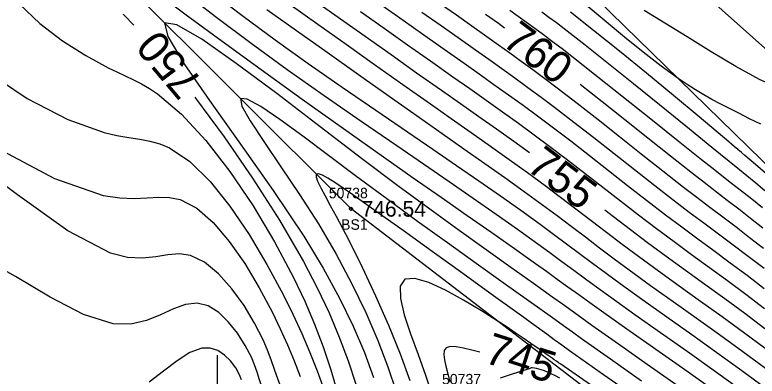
# Model space of a CAD drawing. Extents: x 1378535 to 1380697, y 997729 to 1000024.
# Drawn here: x 1378981.6 to 1379052.3, y 999490.1 to 999524.5 of the extents above; entities that cross this region are included whole.
import ezdxf

# ---------------------------------------------------------------- set-up
doc = ezdxf.new("R2010")
doc.units = 0
for name, color, linetype in [('RD_DTM_BkLn2', 7, 'Continuous'), ('RD_DTM_BkLn_txCode', 7, 'Continuous'), ('RD_DTM_Major1', 7, 'Continuous'), ('RD_DTM_Major1_Lbl', 7, 'Continuous'), ('RD_DTM_Minor1', 7, 'Continuous'), ('RD_EX_H2O_txCode', 7, 'Continuous'), ('RD_EX_Misc', 7, 'Continuous'), ('RD_EX_Road', 7, 'Continuous'), ('RD_EX_TX_Misc_ELEV', 7, 'Continuous'), ('RD_SMD_Locator', 7, 'Continuous')]:
    doc.layers.add(name, color=color, linetype=linetype)

msp = doc.modelspace()

# ---------------------------------------------------------------- linework, layer by layer
at = {"layer": 'RD_DTM_BkLn2'}
for points in [[(1379127.384, 999423.802), (1379127.762, 999431.865), (1379121.716, 999443.154), (1379111.339, 999454.954), (1379072.326, 999491.525), (1379033.04, 999529.892), (1378988.344, 999569.668), (1378946.318, 999609.062), (1378904.335, 999647.705), (1378862.625, 999686.445), (1378821.368, 999725.034), (1378792.711, 999749.687), (1378787.553, 999753.349), (1378778.567, 999746.276)], [(1379120.522, 999436.728), (1379105.901, 999448.958), (1379055.44, 999473.982), (1379013.575, 999506.052), (1378969.754, 999549.783), (1378921.742, 999588.169), (1378887.745, 999620.093), (1378838.962, 999666.497), (1378808.003, 999710.025), (1378787.76, 999741.475)]]:
    msp.add_lwpolyline(points, dxfattribs=at)
at = {"layer": 'RD_DTM_Major1'}
for points in [[(1379053.115, 999485.131), (1379050.571, 999487), (1379047.888, 999488.923), (1379045.148, 999490.856), (1379039.834, 999494.58), (1379037.426, 999496.283), (1379036.32, 999497.077), (1379035.263, 999497.84), (1379034.237, 999498.585), (1379033.223, 999499.323), (1379032.2, 999500.064), (1379031.151, 999500.819), (1379029.138, 999502.249), (1379026.971, 999503.772), (1379024.644, 999505.396), (1379022.155, 999507.13), (1379019.5, 999508.983), (1379016.675, 999510.964), (1379012.868, 999513.655), (1379008.933, 999516.461), (1379005.023, 999519.276), (1379001.288, 999521.996), (1378997.881, 999524.515), (1378994.953, 999526.727)], [(1379030.568, 999511.372), (1379029.079, 999512.451), (1379027.429, 999513.63), (1379025.736, 999514.826), (1379023.994, 999516.051), (1379022.195, 999517.316), (1379019.826, 999518.985), (1379017.387, 999520.709), (1379014.913, 999522.46), (1379009.998, 999525.94)], [(1379062.731, 999524.748), (1379062.424, 999524.31), (1379062.17, 999523.889), (1379061.941, 999523.451), (1379061.731, 999522.996), (1379061.537, 999522.526), (1379061.353, 999522.042), (1379061.176, 999521.544), (1379060.829, 999520.536), (1379060.456, 999519.54), (1379060.021, 999518.616), (1379059.491, 999517.823), (1379058.829, 999517.222), (1379058.001, 999516.873), (1379056.466, 999516.884), (1379054.597, 999517.428), (1379052.485, 999518.379), (1379050.219, 999519.614), (1379047.887, 999521.009), (1379045.581, 999522.439), (1379043.474, 999523.74), (1379041.494, 999524.949)], [(1378991.88, 999524.586), (1378992.241, 999524.225), (1378992.612, 999523.848), (1378992.901, 999523.551)], [(1379028.201, 999523.276), (1379027.608, 999523.699), (1379026.393, 999524.563)], [(1379052.806, 999504.204), (1379051.631, 999505.125), (1379050.501, 999506.003), (1379049.399, 999506.855), (1379047.216, 999508.542), (1379046.102, 999509.409), (1379044.009, 999511.057), (1379041.844, 999512.779), (1379039.655, 999514.524), (1379037.493, 999516.244), (1379035.408, 999517.887)], [(1378998.699, 999516.673), (1378998.755, 999516.601), (1379001.483, 999512.905), (1379004.198, 999508.967), (1379006.761, 999504.955), (1379009.037, 999501.039), (1379010.346, 999498.534), (1379011.481, 999496.13), (1379012.46, 999493.808), (1379013.301, 999491.551), (1379014.021, 999489.339)], [(1379052.993, 999494.63), (1379051.071, 999496.07), (1379049.165, 999497.469), (1379047.281, 999498.837), (1379045.423, 999500.179), (1379043.598, 999501.506), (1379041.812, 999502.824), (1379040.183, 999504.052), (1379038.584, 999505.277), (1379037.737, 999505.931)], [(1379005.806, 999487.36), (1379005.42, 999488.234), (1379005.119, 999489.029), (1379004.867, 999489.768), (1379004.633, 999490.477), (1379004.383, 999491.18), (1379004.086, 999491.904), (1379003.506, 999493.043), (1379002.774, 999494.192), (1379001.92, 999495.26), (1379000.972, 999496.157), (1378999.958, 999496.791), (1378998.907, 999497.074), (1378997.804, 999496.947), (1378996.657, 999496.515), (1378995.431, 999495.947), (1378994.092, 999495.408), (1378992.606, 999495.065), (1378990.938, 999495.084), (1378988.099, 999495.976), (1378984.937, 999497.617), (1378981.607, 999499.591), (1378978.262, 999501.484)], [(1379025.858, 999492.382), (1379025.068, 999492.574), (1379024.276, 999492.765), (1379023.581, 999492.897), (1379023.022, 999492.927), (1379022.636, 999492.81), (1379022.46, 999492.557), (1379022.418, 999492.17), (1379022.48, 999491.661), (1379022.614, 999491.044), (1379022.79, 999490.334), (1379022.976, 999489.545)]]:
    msp.add_lwpolyline(points, dxfattribs=at)
at = {"layer": 'RD_DTM_Minor1'}
for points in [[(1379050.683, 999488.812), (1379048.158, 999490.629), (1379045.59, 999492.448), (1379043.049, 999494.237), (1379040.601, 999495.963), (1379038.314, 999497.596), (1379037.088, 999498.485), (1379035.918, 999499.344), (1379034.781, 999500.183), (1379033.656, 999501.014), (1379032.523, 999501.847), (1379031.359, 999502.694), (1379029.435, 999504.072), (1379027.385, 999505.516), (1379025.209, 999507.03), (1379022.907, 999508.619), (1379020.48, 999510.288), (1379017.929, 999512.039), (1379014.528, 999514.38), (1379011.02, 999516.817), (1379007.499, 999519.304), (1379004.057, 999521.795), (1379000.789, 999524.243), (1378997.788, 999526.604)], [(1379053.079, 999488.926), (1379050.783, 999490.627), (1379048.413, 999492.34), (1379046.018, 999494.044), (1379043.65, 999495.719), (1379041.359, 999497.346), (1379039.195, 999498.904), (1379037.86, 999499.884), (1379036.58, 999500.835), (1379035.335, 999501.767), (1379034.102, 999502.691), (1379032.859, 999503.616), (1379031.587, 999504.553), (1379029.744, 999505.882), (1379027.802, 999507.257), (1379025.761, 999508.68), (1379023.618, 999510.158), (1379021.375, 999511.694), (1379015.924, 999515.412), (1379012.724, 999517.609), (1379009.506, 999519.854), (1379006.34, 999522.116), (1379003.298, 999524.365), (1379000.452, 999526.57)], [(1378981.992, 999525.554), (1378983.939, 999523.69), (1378986.095, 999522.046), (1378988.312, 999520.641), (1378990.445, 999519.495), (1378991.276, 999519.095), (1378992.077, 999518.719), (1378992.855, 999518.346), (1378993.622, 999517.95), (1378994.385, 999517.509), (1378995.155, 999517), (1378997.418, 999515.081), (1378999.734, 999512.564), (1379002.032, 999509.599), (1379004.241, 999506.333), (1379006.29, 999502.914), (1379008.107, 999499.491), (1379009.168, 999497.252), (1379010.106, 999495.057), (1379010.932, 999492.886), (1379011.659, 999490.716), (1379012.301, 999488.528)], [(1379053.023, 999492.726), (1379050.97, 999494.255), (1379048.909, 999495.758), (1379046.856, 999497.235), (1379044.832, 999498.686), (1379042.854, 999500.112), (1379040.942, 999501.512), (1379039.408, 999502.659), (1379037.916, 999503.792), (1379036.45, 999504.913), (1379034.996, 999506.028), (1379033.536, 999507.138), (1379032.055, 999508.248), (1379030.378, 999509.479), (1379028.651, 999510.724), (1379026.868, 999511.991), (1379025.025, 999513.29), (1379023.115, 999514.63), (1379021.134, 999516.02), (1379018.518, 999517.863), (1379015.825, 999519.767), (1379013.103, 999521.695), (1379010.4, 999523.612), (1379007.764, 999525.482)], [(1379052.936, 999498.44), (1379051.293, 999499.689), (1379049.697, 999500.882), (1379048.135, 999502.038), (1379046.596, 999503.173), (1379045.068, 999504.306), (1379043.54, 999505.454), (1379041.73, 999506.841), (1379039.913, 999508.255), (1379038.096, 999509.679), (1379036.29, 999511.094), (1379034.502, 999512.483), (1379032.741, 999513.828), (1379031.345, 999514.87), (1379029.962, 999515.884), (1379028.581, 999516.881), (1379027.191, 999517.873), (1379025.781, 999518.871), (1379024.34, 999519.888), (1379022.456, 999521.219), (1379020.516, 999522.589), (1379018.529, 999523.992), (1379016.506, 999525.42)], [(1379052.872, 999502.262), (1379051.531, 999503.301), (1379050.242, 999504.288), (1379048.986, 999505.242), (1379047.748, 999506.182), (1379046.508, 999507.126), (1379045.25, 999508.092), (1379043.257, 999509.646), (1379041.212, 999511.26), (1379039.149, 999512.896), (1379037.104, 999514.516), (1379035.109, 999516.081), (1379033.2, 999517.554), (1379032.032, 999518.436), (1379030.901, 999519.276), (1379029.795, 999520.085), (1379028.703, 999520.873), (1379027.613, 999521.653), (1379026.512, 999522.436), (1379025.085, 999523.447), (1379023.614, 999524.487), (1379022.093, 999525.559)], [(1379053.057, 999490.823), (1379050.881, 999492.437), (1379048.664, 999494.044), (1379046.442, 999495.634), (1379044.246, 999497.197), (1379042.112, 999498.723), (1379040.072, 999500.203), (1379038.635, 999501.267), (1379037.248, 999502.308), (1379035.894, 999503.333), (1379034.551, 999504.351), (1379033.2, 999505.369), (1379031.822, 999506.394), (1379030.061, 999507.678), (1379028.226, 999508.994), (1379026.313, 999510.348), (1379024.32, 999511.748), (1379022.244, 999513.203), (1379020.082, 999514.72), (1379017.22, 999516.738), (1379014.276, 999518.822), (1379011.308, 999520.929), (1379008.377, 999523.011), (1379005.543, 999525.023)], [(1379052.964, 999496.534), (1379051.179, 999497.881), (1379049.428, 999499.177), (1379047.707, 999500.437), (1379046.011, 999501.675), (1379044.336, 999502.904), (1379042.678, 999504.138), (1379040.958, 999505.445), (1379039.251, 999506.764), (1379037.554, 999508.084), (1379035.866, 999509.398), (1379034.187, 999510.695), (1379032.513, 999511.965), (1379031.017, 999513.077), (1379029.515, 999514.172), (1379027.999, 999515.26), (1379026.458, 999516.354), (1379024.883, 999517.466), (1379023.264, 999518.605), (1379021.14, 999520.103), (1379018.953, 999521.649), (1379016.724, 999523.224), (1379014.476, 999524.814)], [(1379052.907, 999500.348), (1379051.411, 999501.495), (1379049.968, 999502.585), (1379048.562, 999503.639), (1379047.175, 999504.675), (1379045.792, 999505.713), (1379044.397, 999506.772), (1379042.497, 999508.241), (1379040.568, 999509.753), (1379038.629, 999511.282), (1379036.703, 999512.799), (1379034.809, 999514.278), (1379032.969, 999515.691), (1379031.683, 999516.657), (1379030.423, 999517.586), (1379029.179, 999518.49), (1379027.939, 999519.38), (1379026.691, 999520.268), (1379025.423, 999521.165), (1379023.772, 999522.333), (1379022.071, 999523.534), (1379020.32, 999524.769)], [(1379052.759, 999506.158), (1379051.748, 999506.957), (1379050.773, 999507.725), (1379049.819, 999508.473), (1379047.926, 999509.957), (1379046.962, 999510.717), (1379044.742, 999512.481), (1379042.443, 999514.322), (1379040.125, 999516.18), (1379037.851, 999517.997), (1379035.681, 999519.715), (1379033.676, 999521.276), (1379032.775, 999521.964), (1379031.917, 999522.611), (1379031.092, 999523.224), (1379030.29, 999523.813), (1379029.499, 999524.387), (1379028.71, 999524.955)], [(1379052.997, 999507.761), (1379052.117, 999508.488), (1379051.262, 999509.191), (1379050.424, 999509.878), (1379048.774, 999511.228), (1379047.947, 999511.902), (1379045.465, 999513.925), (1379042.956, 999515.963), (1379040.482, 999517.962), (1379038.103, 999519.869), (1379035.881, 999521.629), (1379033.877, 999523.189), (1379033.134, 999523.757), (1379032.429, 999524.289), (1379031.752, 999524.794)], [(1379053.045, 999509.453), (1379052.089, 999510.264), (1379051.096, 999511.119), (1379050.763, 999511.405), (1379050.423, 999511.698), (1379050.073, 999511.997), (1379049.342, 999512.621), (1379048.959, 999512.947), (1379046.746, 999514.811), (1379044.289, 999516.853), (1379041.711, 999518.972), (1379039.132, 999521.066), (1379036.677, 999523.034), (1379034.466, 999524.773)], [(1379052.597, 999514.106), (1379051.536, 999514.632), (1379050.505, 999515.147), (1379049.504, 999515.656), (1379048.724, 999516.062), (1379047.952, 999516.478), (1379047.178, 999516.916), (1379046.389, 999517.388), (1379045.576, 999517.905), (1379044.726, 999518.479), (1379043.112, 999519.656), (1379041.398, 999520.988), (1379039.634, 999522.413), (1379037.87, 999523.869), (1379036.156, 999525.294)], [(1379044.644, 999489.218), (1379041.776, 999491.229), (1379039.039, 999493.152), (1379036.521, 999494.933), (1379035.549, 999495.626), (1379033.704, 999496.95), (1379032.799, 999497.601), (1379031.886, 999498.257), (1379030.947, 999498.929), (1379028.798, 999500.458), (1379026.447, 999502.131), (1379023.877, 999503.972), (1379021.075, 999506.004), (1379018.025, 999508.253), (1379014.712, 999510.743), (1379010.631, 999513.865), (1379006.501, 999517.023), (1379002.64, 999519.905), (1378999.362, 999522.198), (1378996.985, 999523.589), (1378995.824, 999523.767), (1378996.114, 999522.466), (1378997.66, 999519.884), (1379000.096, 999516.357), (1379003.054, 999512.22), (1379006.169, 999507.807), (1379009.072, 999503.455), (1379010.929, 999500.393), (1379012.49, 999497.535), (1379013.786, 999494.862), (1379014.849, 999492.352), (1379015.71, 999489.986)], [(1378978.791, 999519.211), (1378982.74, 999516.558), (1378986.61, 999514.565), (1378990.053, 999513.319), (1378991.286, 999513.031), (1378992.41, 999512.833), (1378993.448, 999512.672), (1378994.426, 999512.492), (1378995.366, 999512.241), (1378996.293, 999511.863), (1378998.217, 999510.567), (1379000.148, 999508.659), (1379002.044, 999506.288), (1379003.864, 999503.602), (1379005.566, 999500.748), (1379007.107, 999497.875), (1379008.035, 999495.998), (1379008.879, 999494.168), (1379009.647, 999492.376), (1379010.345, 999490.61), (1379010.982, 999488.86)], [(1379041.239, 999489.639), (1379038.277, 999491.723), (1379035.52, 999493.677), (1379034.656, 999494.294), (1379033.814, 999494.896), (1379032.985, 999495.49), (1379031.324, 999496.681), (1379030.472, 999497.291), (1379028.063, 999499.009), (1379025.481, 999500.85), (1379022.756, 999502.8), (1379019.915, 999504.849), (1379016.987, 999506.987), (1379014, 999509.201), (1379011.437, 999511.126), (1379008.988, 999512.959), (1379006.788, 999514.559), (1379004.974, 999515.786), (1379003.681, 999516.5), (1379003.046, 999516.56), (1379003.168, 999515.84), (1379003.962, 999514.422), (1379005.257, 999512.448), (1379006.886, 999510.061), (1379008.678, 999507.404), (1379010.466, 999504.62), (1379012.156, 999501.744), (1379013.662, 999498.914), (1379014.985, 999496.159), (1379016.126, 999493.508), (1379017.084, 999490.99), (1379017.863, 999488.635)], [(1379007.527, 999487.449), (1379007.035, 999488.666), (1379006.64, 999489.744), (1379006.302, 999490.728), (1379005.978, 999491.663), (1379005.628, 999492.598), (1379005.208, 999493.577), (1379004.396, 999495.17), (1379003.385, 999496.834), (1379002.223, 999498.44), (1379000.955, 999499.857), (1378999.628, 999500.954), (1378998.29, 999501.603), (1378997.226, 999501.746), (1378996.139, 999501.657), (1378994.985, 999501.477), (1378993.719, 999501.35), (1378992.294, 999501.416), (1378990.667, 999501.818), (1378986.612, 999503.967), (1378981.802, 999507.382), (1378976.528, 999511.317)], [(1378979.887, 999511.831), (1378985.334, 999508.949), (1378989.978, 999507.326), (1378991.553, 999507.091), (1378992.931, 999507.047), (1378994.154, 999507.102), (1378995.261, 999507.164), (1378996.295, 999507.141), (1378997.295, 999506.94), (1378998.877, 999506.116), (1379000.45, 999504.741), (1379001.985, 999502.937), (1379003.454, 999500.826), (1379004.829, 999498.532), (1379006.082, 999496.177), (1379006.843, 999494.615), (1379007.538, 999493.078), (1379008.171, 999491.562), (1379008.742, 999490.064)], [(1379040.944, 999487.902), (1379037.609, 999490.247), (1379034.398, 999492.529), (1379033.662, 999493.056), (1379032.933, 999493.579), (1379032.209, 999494.101), (1379030.755, 999495.149), (1379030.018, 999495.682), (1379027.158, 999497.75), (1379024.224, 999499.872), (1379021.317, 999501.97), (1379018.536, 999503.972), (1379015.979, 999505.8), (1379013.745, 999507.38), (1379012.843, 999508.009), (1379012.049, 999508.546), (1379011.378, 999508.97), (1379010.847, 999509.26), (1379010.472, 999509.395), (1379010.267, 999509.353), (1379010.245, 999509.109), (1379010.395, 999508.673), (1379010.688, 999508.061), (1379011.1, 999507.291), (1379011.601, 999506.38), (1379012.167, 999505.345), (1379013.361, 999503.058), (1379014.629, 999500.489), (1379015.909, 999497.751), (1379017.135, 999494.961), (1379018.247, 999492.233), (1379019.18, 999489.682)], [(1379036.381, 999489.269), (1379033.547, 999491.24), (1379033.337, 999491.387), (1379033.132, 999491.531), (1379032.931, 999491.67), (1379032.736, 999491.807), (1379032.545, 999491.941), (1379032.359, 999492.071), (1379031.503, 999492.669), (1379030.716, 999493.217), (1379029.965, 999493.735), (1379029.214, 999494.244), (1379028.431, 999494.766), (1379027.581, 999495.323), (1379026.003, 999496.328), (1379024.287, 999497.36), (1379022.567, 999498.299), (1379020.976, 999499.022), (1379019.647, 999499.41), (1379018.714, 999499.34), (1379018.26, 999498.683), (1379018.276, 999497.511), (1379018.642, 999495.949), (1379019.243, 999494.126), (1379019.959, 999492.167), (1379020.674, 999490.198), (1379020.993, 999489.254)], [(1379003.151, 999489.77), (1379002.964, 999490.231), (1379002.592, 999490.915), (1379002.111, 999491.56), (1379001.536, 999492.117), (1379000.88, 999492.538), (1379000.156, 999492.775), (1378999.378, 999492.779), (1378998.231, 999492.359), (1378997.007, 999491.567), (1378995.709, 999490.571), (1378994.338, 999489.538)], [(1379033.458, 999489.913), (1379033.04, 999490.135), (1379032.647, 999490.329), (1379032.397, 999490.442), (1379032.155, 999490.543), (1379031.921, 999490.631), (1379031.694, 999490.707), (1379031.471, 999490.772), (1379031.251, 999490.825), (1379031.038, 999490.866), (1379030.827, 999490.896), (1379030.747, 999490.885), (1379030.654, 999490.853), (1379030.535, 999490.815), (1379030.4, 999490.773), (1379029.636, 999490.526), (1379028.737, 999490.236), (1379027.792, 999489.931)]]:
    msp.add_lwpolyline(points, dxfattribs=at)
at = {"layer": 'RD_EX_Misc'}
msp.add_line((1379000.867, 999482.105), (1379000.867, 999492.105), dxfattribs=at)
at = {"layer": 'RD_EX_Road'}
msp.add_lwpolyline([(1379194.921, 999391.17), (1379151.382, 999431.093), (1379105.356, 999472.756), (1379062.213, 999513.117), (1379014.238, 999555.894), (1378967.91, 999597.354), (1378922.421, 999639.979), (1378876.774, 999681.523), (1378827.896, 999726.217), (1378781.196, 999768.463), (1378736.445, 999808.724), (1378691.95, 999849.175), (1378644.395, 999891.391), (1378600.504, 999932.423), (1378598.568, 999933.73)], dxfattribs=at)
at = {"layer": 'RD_SMD_Locator'}
msp.add_circle((1379013.575, 999506.052), 0.15, dxfattribs=at)

# ---------------------------------------------------------------- texts
at = {"layer": 'RD_DTM_BkLn_txCode'}
for s, p in [('50738', (1379011.457, 999507.052)), ('BS1', (1379012.63, 999504.052))]:
    msp.add_text(s, height=1, dxfattribs=at).set_placement(p)
at = {"layer": 'RD_DTM_Major1_Lbl'}
for s, rotation, p in [('760', 323.2186, (1379027.835, 999521.742)), ('750', 130.12953, (1378999.548, 999518.174)), ('755', 322.80231, (1379030.16, 999509.839)), ('745', 342.19417, (1379026.131, 999491.45))]:
    msp.add_text(s, height=3, rotation=rotation, dxfattribs=at).set_placement(p)
at = {"layer": 'RD_EX_H2O_txCode'}
msp.add_text('50737', height=1, dxfattribs=at).set_placement((1379022.242, 999489.317))
at = {"layer": 'RD_EX_TX_Misc_ELEV'}
msp.add_text('746.54', height=1.5, dxfattribs=at).set_placement((1379014.575, 999505.302))

doc.saveas('drawing.dxf')
